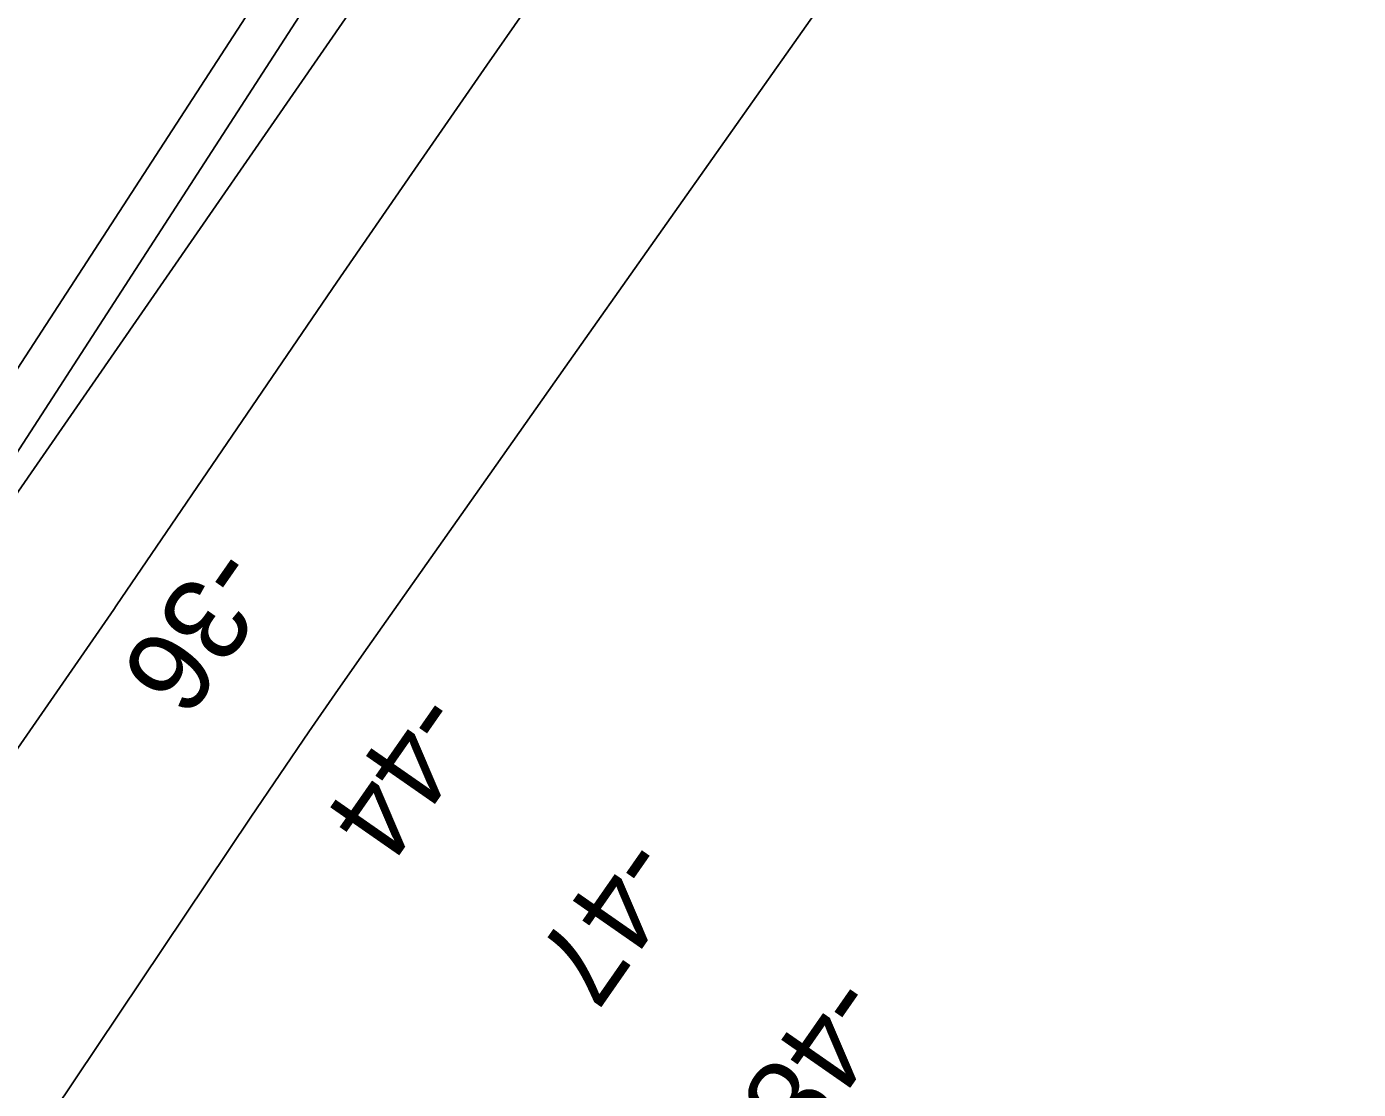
# Model space of a CAD drawing. Extents: x 3905714 to 3926767, y 183354 to 205755.
# Drawn here: x 3917902 to 3918432, y 195782 to 196206 of the extents above; entities that cross this region are included whole.
import ezdxf

# ---------------------------------------------------------------- set-up
doc = ezdxf.new("R2010")
doc.units = 0
for name, color, linetype in [('V-RIVR-RANG', 7, 'Continuous'), ('V-TOPO-DPTH', 7, 'Continuous'), ('V-TOPO-MINR', 7, 'Continuous')]:
    doc.layers.add(name, color=color, linetype=linetype)

msp = doc.modelspace()

# ---------------------------------------------------------------- linework, layer by layer
at = {"layer": 'V-TOPO-DPTH'}
for points in [[(3917854.03, 196001.98), (3918290.41, 196674.45), (3918310.21, 196702.21), (3918330.13, 196729.88), (3918350.23, 196757.42), (3918370.45, 196784.88), (3918409.9, 196838.08), (3918410.49, 196838.87), (3918412.22, 196841.24), (3918413.93, 196843.63), (3918414.5, 196844.43), (3918879.8, 197508.47), (3918896.5, 197532.31), (3918913.2, 197556.15), (3918929.9, 197579.99), (3918946.59, 197603.84), (3918979.1, 197650.28), (3918979.55, 197650.9), (3918980.91, 197652.75), (3918982.3, 197654.58), (3918982.75, 197655.2), (3918993.02, 197669.21)], [(3918705.05, 197165.51), (3918466.06, 196823.41), (3918464.36, 196821), (3918462.65, 196818.6), (3918460.92, 196816.22), (3918459.17, 196813.85), (3918457.42, 196811.48), (3918455.67, 196809.11), (3918453.93, 196806.73), (3918452.19, 196804.35), (3918329.08, 196634.81), (3918266.1, 196547.45), (3918203.51, 196459.8), (3918141.52, 196371.72), (3918079.94, 196283.36), (3917887.18, 196004.78)], [(3917887.18, 196004.78), (3918079.94, 196283.36), (3918141.52, 196371.72), (3918203.51, 196459.8), (3918266.1, 196547.45), (3918329.08, 196634.81), (3918452.19, 196804.35), (3918453.93, 196806.73), (3918455.67, 196809.11), (3918457.42, 196811.48), (3918459.17, 196813.85), (3918460.92, 196816.22), (3918462.65, 196818.6), (3918464.36, 196821), (3918466.06, 196823.41), (3918705.05, 197165.51)], [(3917510.12, 195173.35), (3917990.88, 195890.77), (3918002.38, 195907.8), (3918013.96, 195924.78), (3918025.66, 195941.68), (3918037.43, 195958.52), (3918081.9, 196021.65), (3918115.98, 196070.01), (3918150.06, 196118.37), (3918184.16, 196166.71), (3918218.28, 196215.05), (3918585.43, 196735.1), (3918587.04, 196737.4), (3918588.63, 196739.7), (3918590.21, 196742.03), (3918591.77, 196744.36), (3918593.33, 196746.69), (3918594.88, 196749.03), (3918596.44, 196751.37), (3918597.99, 196753.71), (3918651.69, 196834.53), (3918680.27, 196877.16)], [(3917510.12, 195173.35), (3917990.88, 195890.77), (3918002.38, 195907.8), (3918013.96, 195924.78), (3918025.66, 195941.68), (3918037.43, 195958.52), (3918081.9, 196021.65), (3918115.98, 196070.01), (3918150.06, 196118.37), (3918184.16, 196166.71), (3918218.28, 196215.05), (3918585.43, 196735.1), (3918587.04, 196737.4), (3918588.63, 196739.7), (3918590.21, 196742.03), (3918591.77, 196744.36), (3918593.33, 196746.69), (3918594.88, 196749.03), (3918596.44, 196751.37), (3918597.99, 196753.71), (3918651.69, 196834.53), (3918680.27, 196877.16)], [(3918443.84, 196698.82), (3918414.23, 196656.98), (3918384.58, 196615.17), (3918354.86, 196573.4), (3918325.11, 196531.65), (3918308.6, 196508.53), (3918270.65, 196455.19), (3918232.8, 196401.77), (3918195.11, 196348.24), (3918157.53, 196294.63), (3918114.82, 196233.51), (3918084.8, 196190.37), (3918054.88, 196147.16), (3918025.12, 196103.85), (3917995.47, 196060.46), (3917937.25, 195974.94), (3917936.33, 195973.56), (3917352.65, 195130.58)], [(3918443.84, 196698.82), (3918414.23, 196656.98), (3918384.58, 196615.17), (3918354.86, 196573.4), (3918325.11, 196531.65), (3918308.6, 196508.53), (3918270.65, 196455.19), (3918232.8, 196401.77), (3918195.11, 196348.24), (3918157.53, 196294.63), (3918114.82, 196233.51), (3918084.8, 196190.37), (3918054.88, 196147.16), (3918025.12, 196103.85), (3917995.47, 196060.46), (3917937.25, 195974.94), (3917936.33, 195973.56), (3917352.65, 195130.58)]]:
    msp.add_lwpolyline(points, dxfattribs=at)
at = {"layer": 'V-TOPO-MINR'}
for points in [[(3918993.02, 197669.21), (3918982.75, 197655.2), (3918982.3, 197654.58), (3918980.91, 197652.75), (3918979.55, 197650.9), (3918979.1, 197650.28), (3918946.59, 197603.84), (3918929.9, 197579.99), (3918913.2, 197556.15), (3918896.5, 197532.31), (3918879.8, 197508.47), (3918414.5, 196844.43), (3918413.93, 196843.63), (3918412.22, 196841.24), (3918410.49, 196838.87), (3918409.9, 196838.08), (3918370.45, 196784.88), (3918350.23, 196757.42), (3918330.13, 196729.88), (3918310.21, 196702.21), (3918290.41, 196674.45), (3917854.03, 196001.98)], [(3919012.68, 197653.68), (3919005.04, 197643.74), (3919003.18, 197641.31), (3919001.32, 197638.88), (3918998.59, 197635.18), (3918997.71, 197633.93), (3918931.46, 197538.22), (3918897.44, 197489.13), (3918863.37, 197440.07), (3918829.24, 197391.05), (3918795.08, 197342.05), (3918440.24, 196833.94), (3918437.98, 196830.73), (3918435.68, 196827.55), (3918434.52, 196825.97), (3918432.2, 196822.81), (3918431.04, 196821.23), (3918350.66, 196711.73), (3918309.49, 196655.26), (3918268.58, 196598.61), (3918228.05, 196541.69), (3918187.77, 196484.59), (3917826.38, 195925.85)], [(3918705.05, 197165.51), (3918466.06, 196823.41), (3918464.36, 196821), (3918462.65, 196818.6), (3918460.92, 196816.22), (3918459.17, 196813.85), (3918457.42, 196811.48), (3918455.67, 196809.11), (3918453.93, 196806.73), (3918452.19, 196804.35), (3918329.08, 196634.81), (3918266.1, 196547.45), (3918203.51, 196459.8), (3918141.52, 196371.72), (3918079.94, 196283.36), (3917887.18, 196004.78)], [(3918680.27, 196877.16), (3918651.69, 196834.53), (3918597.99, 196753.71), (3918596.44, 196751.37), (3918594.88, 196749.03), (3918593.33, 196746.69), (3918591.77, 196744.36), (3918590.21, 196742.03), (3918588.63, 196739.7), (3918587.04, 196737.4), (3918585.43, 196735.1), (3918218.28, 196215.05), (3918184.16, 196166.71), (3918150.06, 196118.37), (3918115.98, 196070.01), (3918081.9, 196021.65), (3918037.43, 195958.52), (3918025.66, 195941.68), (3918013.96, 195924.78), (3918002.38, 195907.8), (3917990.88, 195890.77), (3917510.12, 195173.35)], [(3918443.84, 196698.82), (3918414.23, 196656.98), (3918384.58, 196615.17), (3918354.86, 196573.4), (3918325.11, 196531.65), (3918308.6, 196508.53), (3918270.65, 196455.19), (3918232.8, 196401.77), (3918195.11, 196348.24), (3918157.53, 196294.63), (3918114.82, 196233.51), (3918084.8, 196190.37), (3918054.88, 196147.16), (3918025.12, 196103.85), (3917995.47, 196060.46), (3917937.25, 195974.94), (3917936.33, 195973.56), (3917352.65, 195130.58)]]:
    msp.add_lwpolyline(points, dxfattribs=at)

# ---------------------------------------------------------------- texts
at = {"layer": 'V-RIVR-RANG'}
for s, p in [('-36', (3917974.99, 196001.43)), ('-44', (3918056.22, 195943.26)), ('-47', (3918138.63, 195885.57)), ('-48', (3918221.57, 195830.21))]:
    msp.add_text(s, height=33.5, rotation=235.1406, dxfattribs=at).set_placement(p)

doc.saveas('drawing.dxf')
